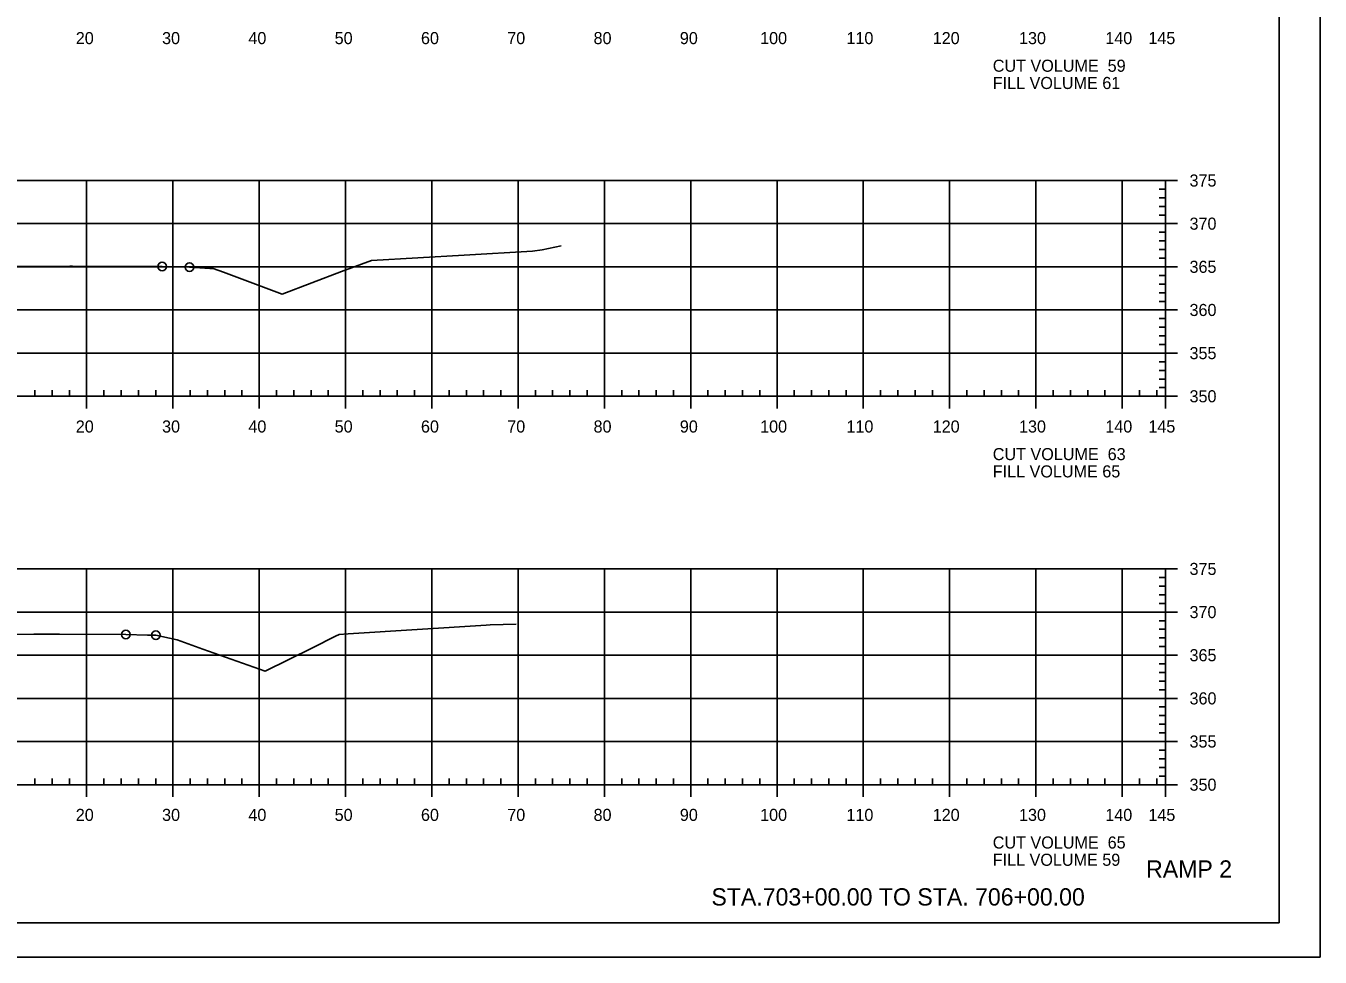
# Model space of a CAD drawing. Extents: x 1359801 to 1362404, y 372415 to 374228.
# Drawn here: x 1360600.5 to 1360750.5, y 372734.6 to 372842.5 of the extents above; entities that cross this region are included whole.
import ezdxf

# ---------------------------------------------------------------- set-up
doc = ezdxf.new("R2010")
doc.units = 0
for name, color, linetype in [('S_DRG_PT_SYM', 7, 'Continuous'), ('S_MAILBOX', 7, 'Continuous'), ('S_PRIMARY_CTL', 7, 'Continuous'), ('S_SHOULDER', 7, 'Continuous'), ('S_SIGN', 7, 'Continuous'), ('S_UTL_PT_SYM', 7, 'Continuous'), ('S_WATER_UTILITIES', 7, 'Continuous')]:
    doc.layers.add(name, color=color, linetype=linetype)

msp = doc.modelspace()

# ---------------------------------------------------------------- linework, layer by layer
at = {"layer": 'S_DRG_PT_SYM'}
for points in [[(1360596.2, 372814.6), (1360605.58, 372814.66), (1360605.88, 372814.66), (1360616.28, 372814.62), (1360618.03, 372814.57), (1360619.44, 372814.55), (1360621.82, 372814.4), (1360622.2, 372814.38), (1360623.38, 372813.97), (1360630.17, 372811.41), (1360637.07, 372814.05), (1360640.55, 372815.31), (1360651.27, 372815.94), (1360659.19, 372816.38), (1360660.31, 372816.56), (1360662.53, 372817.01)], [(1360594.3, 372771.94), (1360601.42, 372772.03), (1360604.4, 372772.02), (1360612.07, 372771.98), (1360614.6, 372771.92), (1360615.56, 372771.89), (1360617.14, 372771.54), (1360618, 372771.35), (1360621, 372770.29), (1360628.21, 372767.73), (1360633.69, 372770.45), (1360636.36, 372771.8), (1360636.79, 372771.99), (1360637.85, 372772.07), (1360653.82, 372773.07), (1360654.3, 372773.1), (1360657.31, 372773.19)]]:
    msp.add_lwpolyline(points, dxfattribs=at)
at = {"layer": 'S_MAILBOX'}
for p, q in [((1360442.53, 372824.58), (1360732.53, 372824.58)), ((1360607.53, 372799.58), (1360607.53, 372824.58)), ((1360617.53, 372799.58), (1360617.53, 372824.58)), ((1360627.53, 372799.58), (1360627.53, 372824.58)), ((1360637.53, 372799.58), (1360637.53, 372824.58)), ((1360647.53, 372799.58), (1360647.53, 372824.58)), ((1360657.53, 372799.58), (1360657.53, 372824.58)), ((1360667.53, 372799.58), (1360667.53, 372824.58)), ((1360677.53, 372799.58), (1360677.53, 372824.58)), ((1360687.53, 372799.58), (1360687.53, 372824.58)), ((1360697.53, 372799.58), (1360697.53, 372824.58)), ((1360707.53, 372799.58), (1360707.53, 372824.58)), ((1360717.53, 372799.58), (1360717.53, 372824.58)), ((1360727.53, 372799.58), (1360727.53, 372824.58)), ((1360732.53, 372799.58), (1360732.53, 372824.58)), ((1360442.53, 372819.58), (1360732.53, 372819.58)), ((1360442.53, 372814.58), (1360732.53, 372814.58)), ((1360442.53, 372809.58), (1360732.53, 372809.58)), ((1360442.53, 372804.58), (1360732.53, 372804.58)), ((1360442.53, 372799.58), (1360732.53, 372799.58)), ((1360442.53, 372779.58), (1360732.53, 372779.58)), ((1360607.53, 372754.58), (1360607.53, 372779.58)), ((1360617.53, 372754.58), (1360617.53, 372779.58)), ((1360627.53, 372754.58), (1360627.53, 372779.58)), ((1360637.53, 372754.58), (1360637.53, 372779.58)), ((1360647.53, 372754.58), (1360647.53, 372779.58)), ((1360657.53, 372754.58), (1360657.53, 372779.58)), ((1360667.53, 372754.58), (1360667.53, 372779.58)), ((1360677.53, 372754.58), (1360677.53, 372779.58)), ((1360687.53, 372754.58), (1360687.53, 372779.58)), ((1360697.53, 372754.58), (1360697.53, 372779.58)), ((1360707.53, 372754.58), (1360707.53, 372779.58)), ((1360717.53, 372754.58), (1360717.53, 372779.58)), ((1360727.53, 372754.58), (1360727.53, 372779.58)), ((1360732.53, 372754.58), (1360732.53, 372779.58)), ((1360442.53, 372774.58), (1360732.53, 372774.58)), ((1360442.53, 372769.58), (1360732.53, 372769.58)), ((1360442.53, 372764.58), (1360732.53, 372764.58)), ((1360442.53, 372759.58), (1360732.53, 372759.58)), ((1360442.53, 372754.58), (1360732.53, 372754.58))]:
    msp.add_line(p, q, dxfattribs=at)
at = {"layer": 'S_SHOULDER'}
msp.add_line((1360417.13, 372734.61), (1360750.46, 372734.61), dxfattribs=at)
for points in [[(1360417.12, 372947.94), (1360750.46, 372947.94), (1360750.46, 372734.6), (1360417.12, 372734.6)], [(1360663.45, 372944.04), (1360663.45, 372934.16), (1360699.18, 372934.16), (1360699.18, 372931.24), (1360722.38, 372931.24), (1360722.38, 372906.91), (1360745.71, 372906.91), (1360745.71, 372738.58), (1360429.53, 372738.58), (1360429.53, 372944.04)]]:
    msp.add_lwpolyline(points, close=True, dxfattribs=at)
for centre in [(1360616.28, 372814.62), (1360619.44, 372814.55), (1360612.07, 372771.98), (1360615.56, 372771.89)]:
    msp.add_circle(centre, 0.5, dxfattribs=at)
at = {"layer": 'S_UTL_PT_SYM'}
for q in [(1360745.71, 372944.04), (1360429.53, 372738.58)]:
    msp.add_line((1360745.71, 372738.58), q, dxfattribs=at)
at = {"layer": 'S_WATER_UTILITIES'}
for p, q in [((1360732.53, 372823.58), (1360731.83, 372823.58)), ((1360732.53, 372799.58), (1360732.53, 372824.58)), ((1360733.93, 372824.58), (1360732.53, 372824.58)), ((1360732.53, 372822.58), (1360731.83, 372822.58)), ((1360732.53, 372821.58), (1360731.83, 372821.58)), ((1360732.53, 372820.58), (1360731.83, 372820.58)), ((1360733.93, 372819.58), (1360732.53, 372819.58)), ((1360732.53, 372818.58), (1360731.83, 372818.58)), ((1360732.53, 372817.58), (1360731.83, 372817.58)), ((1360732.53, 372816.58), (1360731.83, 372816.58)), ((1360732.53, 372815.58), (1360731.83, 372815.58)), ((1360733.93, 372814.58), (1360732.53, 372814.58)), ((1360732.53, 372813.58), (1360731.83, 372813.58)), ((1360732.53, 372812.58), (1360731.83, 372812.58)), ((1360732.53, 372811.58), (1360731.83, 372811.58)), ((1360732.53, 372810.58), (1360731.83, 372810.58)), ((1360732.53, 372808.58), (1360731.83, 372808.58)), ((1360733.93, 372809.58), (1360732.53, 372809.58)), ((1360732.53, 372807.58), (1360731.83, 372807.58)), ((1360732.53, 372806.58), (1360731.83, 372806.58)), ((1360732.53, 372805.58), (1360731.83, 372805.58)), ((1360733.93, 372804.58), (1360732.53, 372804.58)), ((1360732.53, 372803.58), (1360731.83, 372803.58)), ((1360732.53, 372802.58), (1360731.83, 372802.58)), ((1360732.53, 372801.58), (1360731.83, 372801.58)), ((1360442.53, 372799.58), (1360732.53, 372799.58)), ((1360601.53, 372799.58), (1360601.53, 372800.28)), ((1360603.53, 372799.58), (1360603.53, 372800.28)), ((1360605.53, 372799.58), (1360605.53, 372800.28)), ((1360607.53, 372798.18), (1360607.53, 372799.58)), ((1360609.53, 372799.58), (1360609.53, 372800.28)), ((1360611.53, 372799.58), (1360611.53, 372800.28)), ((1360613.53, 372799.58), (1360613.53, 372800.28)), ((1360615.53, 372799.58), (1360615.53, 372800.28)), ((1360617.53, 372798.18), (1360617.53, 372799.58)), ((1360619.53, 372799.58), (1360619.53, 372800.28)), ((1360621.53, 372799.58), (1360621.53, 372800.28)), ((1360623.53, 372799.58), (1360623.53, 372800.28)), ((1360625.53, 372799.58), (1360625.53, 372800.28)), ((1360627.53, 372798.18), (1360627.53, 372799.58)), ((1360629.53, 372799.58), (1360629.53, 372800.28)), ((1360631.53, 372799.58), (1360631.53, 372800.28)), ((1360633.53, 372799.58), (1360633.53, 372800.28)), ((1360635.53, 372799.58), (1360635.53, 372800.28)), ((1360637.53, 372798.18), (1360637.53, 372799.58)), ((1360639.53, 372799.58), (1360639.53, 372800.28)), ((1360641.53, 372799.58), (1360641.53, 372800.28)), ((1360643.53, 372799.58), (1360643.53, 372800.28)), ((1360645.53, 372799.58), (1360645.53, 372800.28)), ((1360647.53, 372798.18), (1360647.53, 372799.58)), ((1360649.53, 372799.58), (1360649.53, 372800.28)), ((1360651.53, 372799.58), (1360651.53, 372800.28)), ((1360653.53, 372799.58), (1360653.53, 372800.28)), ((1360655.53, 372799.58), (1360655.53, 372800.28)), ((1360657.53, 372798.18), (1360657.53, 372799.58)), ((1360659.53, 372799.58), (1360659.53, 372800.28)), ((1360661.53, 372799.58), (1360661.53, 372800.28)), ((1360663.53, 372799.58), (1360663.53, 372800.28)), ((1360665.53, 372799.58), (1360665.53, 372800.28)), ((1360667.53, 372798.18), (1360667.53, 372799.58)), ((1360669.53, 372799.58), (1360669.53, 372800.28)), ((1360671.53, 372799.58), (1360671.53, 372800.28)), ((1360673.53, 372799.58), (1360673.53, 372800.28)), ((1360675.53, 372799.58), (1360675.53, 372800.28)), ((1360677.53, 372798.18), (1360677.53, 372799.58)), ((1360679.53, 372799.58), (1360679.53, 372800.28)), ((1360681.53, 372799.58), (1360681.53, 372800.28)), ((1360683.53, 372799.58), (1360683.53, 372800.28)), ((1360685.53, 372799.58), (1360685.53, 372800.28)), ((1360687.53, 372798.18), (1360687.53, 372799.58)), ((1360689.53, 372799.58), (1360689.53, 372800.28)), ((1360691.53, 372799.58), (1360691.53, 372800.28)), ((1360693.53, 372799.58), (1360693.53, 372800.28)), ((1360695.53, 372799.58), (1360695.53, 372800.28)), ((1360697.53, 372798.18), (1360697.53, 372799.58)), ((1360699.53, 372799.58), (1360699.53, 372800.28)), ((1360701.53, 372799.58), (1360701.53, 372800.28)), ((1360703.53, 372799.58), (1360703.53, 372800.28)), ((1360705.53, 372799.58), (1360705.53, 372800.28)), ((1360707.53, 372798.18), (1360707.53, 372799.58)), ((1360709.53, 372799.58), (1360709.53, 372800.28)), ((1360711.53, 372799.58), (1360711.53, 372800.28)), ((1360713.53, 372799.58), (1360713.53, 372800.28)), ((1360715.53, 372799.58), (1360715.53, 372800.28)), ((1360717.53, 372798.18), (1360717.53, 372799.58)), ((1360719.53, 372799.58), (1360719.53, 372800.28)), ((1360721.53, 372799.58), (1360721.53, 372800.28)), ((1360723.53, 372799.58), (1360723.53, 372800.28)), ((1360725.53, 372799.58), (1360725.53, 372800.28)), ((1360727.53, 372798.18), (1360727.53, 372799.58)), ((1360729.53, 372799.58), (1360729.53, 372800.28)), ((1360731.53, 372799.58), (1360731.53, 372800.28)), ((1360732.53, 372800.58), (1360731.83, 372800.58)), ((1360732.53, 372798.18), (1360732.53, 372799.58)), ((1360733.93, 372799.58), (1360732.53, 372799.58)), ((1360732.53, 372778.58), (1360731.83, 372778.58)), ((1360732.53, 372754.58), (1360732.53, 372779.58)), ((1360733.93, 372779.58), (1360732.53, 372779.58)), ((1360732.53, 372777.58), (1360731.83, 372777.58)), ((1360732.53, 372776.58), (1360731.83, 372776.58)), ((1360732.53, 372775.58), (1360731.83, 372775.58)), ((1360733.93, 372774.58), (1360732.53, 372774.58)), ((1360732.53, 372773.58), (1360731.83, 372773.58)), ((1360732.53, 372772.58), (1360731.83, 372772.58)), ((1360732.53, 372771.58), (1360731.83, 372771.58)), ((1360732.53, 372770.58), (1360731.83, 372770.58)), ((1360733.93, 372769.58), (1360732.53, 372769.58)), ((1360732.53, 372768.58), (1360731.83, 372768.58)), ((1360732.53, 372767.58), (1360731.83, 372767.58)), ((1360732.53, 372766.58), (1360731.83, 372766.58)), ((1360732.53, 372765.58), (1360731.83, 372765.58)), ((1360732.53, 372763.58), (1360731.83, 372763.58)), ((1360733.93, 372764.58), (1360732.53, 372764.58)), ((1360732.53, 372762.58), (1360731.83, 372762.58)), ((1360732.53, 372761.58), (1360731.83, 372761.58)), ((1360732.53, 372760.58), (1360731.83, 372760.58)), ((1360733.93, 372759.58), (1360732.53, 372759.58)), ((1360732.53, 372758.58), (1360731.83, 372758.58)), ((1360732.53, 372757.58), (1360731.83, 372757.58)), ((1360732.53, 372756.58), (1360731.83, 372756.58)), ((1360442.53, 372754.58), (1360732.53, 372754.58)), ((1360601.53, 372754.58), (1360601.53, 372755.28)), ((1360603.53, 372754.58), (1360603.53, 372755.28)), ((1360605.53, 372754.58), (1360605.53, 372755.28)), ((1360607.53, 372753.18), (1360607.53, 372754.58)), ((1360609.53, 372754.58), (1360609.53, 372755.28)), ((1360611.53, 372754.58), (1360611.53, 372755.28)), ((1360613.53, 372754.58), (1360613.53, 372755.28)), ((1360615.53, 372754.58), (1360615.53, 372755.28)), ((1360617.53, 372753.18), (1360617.53, 372754.58)), ((1360619.53, 372754.58), (1360619.53, 372755.28)), ((1360621.53, 372754.58), (1360621.53, 372755.28)), ((1360623.53, 372754.58), (1360623.53, 372755.28)), ((1360625.53, 372754.58), (1360625.53, 372755.28)), ((1360627.53, 372753.18), (1360627.53, 372754.58)), ((1360629.53, 372754.58), (1360629.53, 372755.28)), ((1360631.53, 372754.58), (1360631.53, 372755.28)), ((1360633.53, 372754.58), (1360633.53, 372755.28)), ((1360635.53, 372754.58), (1360635.53, 372755.28)), ((1360637.53, 372753.18), (1360637.53, 372754.58)), ((1360639.53, 372754.58), (1360639.53, 372755.28)), ((1360641.53, 372754.58), (1360641.53, 372755.28)), ((1360643.53, 372754.58), (1360643.53, 372755.28)), ((1360645.53, 372754.58), (1360645.53, 372755.28)), ((1360647.53, 372753.18), (1360647.53, 372754.58)), ((1360649.53, 372754.58), (1360649.53, 372755.28)), ((1360651.53, 372754.58), (1360651.53, 372755.28)), ((1360653.53, 372754.58), (1360653.53, 372755.28)), ((1360655.53, 372754.58), (1360655.53, 372755.28)), ((1360657.53, 372753.18), (1360657.53, 372754.58)), ((1360659.53, 372754.58), (1360659.53, 372755.28)), ((1360661.53, 372754.58), (1360661.53, 372755.28)), ((1360663.53, 372754.58), (1360663.53, 372755.28)), ((1360665.53, 372754.58), (1360665.53, 372755.28)), ((1360667.53, 372753.18), (1360667.53, 372754.58)), ((1360669.53, 372754.58), (1360669.53, 372755.28)), ((1360671.53, 372754.58), (1360671.53, 372755.28)), ((1360673.53, 372754.58), (1360673.53, 372755.28)), ((1360675.53, 372754.58), (1360675.53, 372755.28)), ((1360677.53, 372753.18), (1360677.53, 372754.58)), ((1360679.53, 372754.58), (1360679.53, 372755.28)), ((1360681.53, 372754.58), (1360681.53, 372755.28)), ((1360683.53, 372754.58), (1360683.53, 372755.28)), ((1360685.53, 372754.58), (1360685.53, 372755.28)), ((1360687.53, 372753.18), (1360687.53, 372754.58)), ((1360689.53, 372754.58), (1360689.53, 372755.28)), ((1360691.53, 372754.58), (1360691.53, 372755.28)), ((1360693.53, 372754.58), (1360693.53, 372755.28)), ((1360695.53, 372754.58), (1360695.53, 372755.28)), ((1360697.53, 372753.18), (1360697.53, 372754.58)), ((1360699.53, 372754.58), (1360699.53, 372755.28)), ((1360701.53, 372754.58), (1360701.53, 372755.28)), ((1360703.53, 372754.58), (1360703.53, 372755.28)), ((1360705.53, 372754.58), (1360705.53, 372755.28)), ((1360707.53, 372753.18), (1360707.53, 372754.58)), ((1360709.53, 372754.58), (1360709.53, 372755.28)), ((1360711.53, 372754.58), (1360711.53, 372755.28)), ((1360713.53, 372754.58), (1360713.53, 372755.28)), ((1360715.53, 372754.58), (1360715.53, 372755.28)), ((1360717.53, 372753.18), (1360717.53, 372754.58)), ((1360719.53, 372754.58), (1360719.53, 372755.28)), ((1360721.53, 372754.58), (1360721.53, 372755.28)), ((1360723.53, 372754.58), (1360723.53, 372755.28)), ((1360725.53, 372754.58), (1360725.53, 372755.28)), ((1360727.53, 372753.18), (1360727.53, 372754.58)), ((1360729.53, 372754.58), (1360729.53, 372755.28)), ((1360731.53, 372754.58), (1360731.53, 372755.28)), ((1360732.53, 372755.58), (1360731.83, 372755.58)), ((1360732.53, 372753.18), (1360732.53, 372754.58)), ((1360733.93, 372754.58), (1360732.53, 372754.58))]:
    msp.add_line(p, q, dxfattribs=at)

# ---------------------------------------------------------------- texts
at = {"layer": 'S_PRIMARY_CTL'}
for s, p in [('20', (1360606.27, 372840.38)), ('30', (1360616.27, 372840.38)), ('40', (1360626.27, 372840.38)), ('50', (1360636.27, 372840.38)), ('60', (1360646.27, 372840.38)), ('70', (1360656.27, 372840.38)), ('80', (1360666.27, 372840.38)), ('90', (1360676.27, 372840.38)), ('100', (1360685.57, 372840.38)), ('110', (1360695.57, 372840.38)), ('120', (1360705.57, 372840.38)), ('130', (1360715.57, 372840.38)), ('140', (1360725.57, 372840.38)), ('145', (1360730.56, 372840.38)), ('CUT VOLUME  59', (1360712.53, 372837.18)), ('FILL VOLUME 61', (1360712.53, 372835.18)), ('375', (1360735.33, 372823.88)), ('370', (1360735.33, 372818.88)), ('365', (1360735.33, 372813.88)), ('360', (1360735.33, 372808.88)), ('355', (1360735.33, 372803.88)), ('350', (1360735.33, 372798.88)), ('20', (1360606.27, 372795.38)), ('30', (1360616.27, 372795.38)), ('40', (1360626.27, 372795.38)), ('50', (1360636.27, 372795.38)), ('60', (1360646.27, 372795.38)), ('70', (1360656.27, 372795.38)), ('80', (1360666.27, 372795.38)), ('90', (1360676.27, 372795.38)), ('100', (1360685.57, 372795.38)), ('110', (1360695.57, 372795.38)), ('120', (1360705.57, 372795.38)), ('130', (1360715.57, 372795.38)), ('140', (1360725.57, 372795.38)), ('145', (1360730.56, 372795.38)), ('CUT VOLUME  63', (1360712.53, 372792.18)), ('FILL VOLUME 65', (1360712.53, 372790.18)), ('375', (1360735.33, 372778.88)), ('370', (1360735.33, 372773.88)), ('365', (1360735.33, 372768.88)), ('360', (1360735.33, 372763.88)), ('355', (1360735.33, 372758.88)), ('350', (1360735.33, 372753.88)), ('20', (1360606.27, 372750.38)), ('30', (1360616.27, 372750.38)), ('40', (1360626.27, 372750.38)), ('50', (1360636.27, 372750.38)), ('60', (1360646.27, 372750.38)), ('70', (1360656.27, 372750.38)), ('80', (1360666.27, 372750.38)), ('90', (1360676.27, 372750.38)), ('100', (1360685.57, 372750.38)), ('110', (1360695.57, 372750.38)), ('120', (1360705.57, 372750.38)), ('130', (1360715.57, 372750.38)), ('140', (1360725.57, 372750.38)), ('145', (1360730.56, 372750.38)), ('CUT VOLUME  65', (1360712.53, 372747.18)), ('FILL VOLUME 59', (1360712.53, 372745.18))]:
    msp.add_text(s, height=1.4, dxfattribs=at).set_placement(p)
at = {"layer": 'S_SIGN'}
for s, p in [('RAMP 2', (1360730.3, 372743.81)), ('STA.703+00.00 TO STA. 706+00.00', (1360679.93, 372740.58))]:
    msp.add_text(s, height=2, dxfattribs=at).set_placement(p)

doc.saveas('drawing.dxf')
